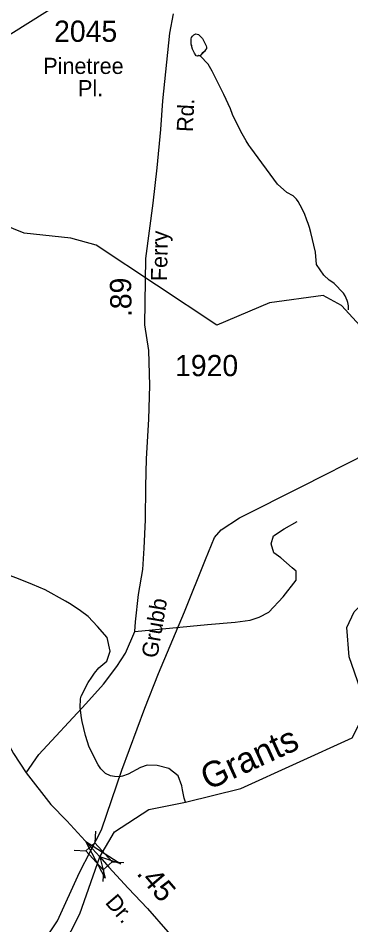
# Model space of a CAD drawing. Extents: x 1473865 to 1648260, y 639067 to 773536.
# Drawn here: x 1573143 to 1575103, y 715019 to 720355 of the extents above; entities that cross this region are included whole.
import ezdxf

# ---------------------------------------------------------------- set-up
doc = ezdxf.new("R2010")
doc.units = 0
for name, color, linetype in [('Exist Hydrographic Creek Single Shore', 7, 'Continuous'), ('Exist Hydrographic Creek Single Shore Label', 7, 'Continuous'), ('Exist Hydrographic Misc Water Feature', 7, 'Continuous'), ('Exist Road Non-System Type 51', 7, 'Continuous'), ('Exist Road Secondary Mileage Hundredths English Label', 7, 'Continuous'), ('Exist Road Secondary Structure Standard Bridge Attributed CELL', 7, 'Continuous'), ('Exist Road Secondary Structure Standard Bridge CELL', 7, 'Continuous'), ('Exist Road Secondary Type 51 Attributed', 7, 'Continuous'), ('Exist Road Secondary Type 51 Label', 7, 'Continuous'), ('Exist Road Secondary Type 51 Number Label', 7, 'Continuous'), ('Exist Utilities Electrical Transmission Line', 7, 'Continuous')]:
    doc.layers.add(name, color=color, linetype=linetype)

msp = doc.modelspace()

# ---------------------------------------------------------------- linework, layer by layer
at = {"layer": 'Exist Hydrographic Creek Single Shore'}
msp.add_lwpolyline([(1572648.2, 714130.2), (1572849.1, 714191.8), (1573024.5, 714344.1), (1573156.7, 714462.2), (1573354.8, 714787.1), (1573507.6, 715082.9), (1573625.4, 715419.1), (1573710.6, 715565.1), (1573913.1, 715696.7), (1574129.7, 715740.7), (1574456.1, 715820.3), (1575111.2, 716118.9), (1575154.2, 716203.3), (1575157.2, 716410.1), (1575093.2, 716595.2), (1575079.2, 716769.5), (1575122.2, 716860.4), (1575232.2, 716969.8), (1575551.2, 717114.4)], dxfattribs=at)
at = {"layer": 'Exist Hydrographic Misc Water Feature'}
for points in [[(1575609.2, 718298.2), (1575559.2, 718272.9), (1575310.2, 718376.4), (1575048.2, 718664.1), (1574940.3, 718722), (1574623.2, 718679.2), (1574313.2, 718547.6), (1573602.2, 719018.3), (1573453.2, 719060.7), (1573178.2, 719089.2), (1572979.2, 719168.7), (1572343.2, 719562.4), (1572285.2, 719563.5), (1572134.2, 719487.8), (1571992.2, 719484.1), (1571809.2, 719527.1), (1571621.2, 719796.8), (1571431.2, 719899.2), (1571375.2, 720025.1), (1571361.2, 720268.3), (1571289.2, 720417.4), (1571259.3, 720710.1), (1571219.2, 720812.7)], [(1574215.2, 720133.4), (1574205.1, 720134.4), (1574199.2, 720130.4), (1574193, 720133.8), (1574181.5, 720148.8), (1574170.1, 720172.9), (1574166.2, 720185.2), (1574166.4, 720192.6), (1574162.6, 720201.7), (1574163.3, 720233.7), (1574165.5, 720241), (1574169.6, 720249.2), (1574177.9, 720256.4), (1574189.9, 720261.9), (1574205.9, 720258.3), (1574229.3, 720235.7), (1574250.5, 720190.9), (1574252.3, 720183.5), (1574252.2, 720175.3), (1574247.9, 720167.2), (1574241.7, 720159.1), (1574227.4, 720147.9), (1574215.2, 720133.4)], [(1574215.2, 720133.4), (1574199.2, 720130.4), (1574193, 720133.8), (1574181.5, 720148.8), (1574170.1, 720172.9), (1574166.2, 720185.2), (1574162.6, 720201.7), (1574163.3, 720233.7), (1574165.5, 720241), (1574169.6, 720249.2), (1574177.9, 720256.4), (1574189.9, 720261.9), (1574205.9, 720258.3), (1574229.3, 720235.7), (1574250.5, 720190.9), (1574252.3, 720183.5), (1574252.2, 720175.3), (1574247.9, 720167.2), (1574241.7, 720159.1), (1574215.2, 720133.4)], [(1575089.2, 718637.7), (1575089.5, 718660.7), (1575086, 718680.5), (1575082.4, 718692.9), (1575068.8, 718721), (1575059.2, 718735.2), (1575004.3, 718792.1), (1574990.6, 718802.2), (1574974.8, 718813.2), (1574944, 718842.6), (1574900.8, 718904.1), (1574894.2, 718976.5), (1574866.8, 719093.6), (1574859.5, 719121.7), (1574855.8, 719134.8), (1574851.9, 719145.6), (1574844.5, 719165.4), (1574829.3, 719205.9), (1574804.3, 719254.9), (1574792.8, 719274.8), (1574783.1, 719289.8), (1574763.5, 719309.8), (1574726, 719327.8), (1574670.9, 719378.2), (1574513.4, 719591.5), (1574501.9, 719607.3), (1574486.4, 719632.2), (1574463.4, 719674.5), (1574428.8, 719739.3), (1574405.8, 719788.1), (1574394.5, 719820.4), (1574354.2, 719904.9), (1574287.3, 720042.4), (1574262.3, 720083.2), (1574215.2, 720133.4)], [(1574129.7, 715740.7), (1574122.1, 715763.8), (1574111.2, 715813.3), (1574107.7, 715836.3), (1574087, 715896.6), (1574031.9, 715938), (1573961.8, 715956.6), (1573904.2, 715957.8), (1573863.9, 715943.8), (1573790.9, 715905.1), (1573758.7, 715893.4), (1573742.6, 715890.5), (1573710.7, 715891.1), (1573686.8, 715895.7), (1573659, 715910.2), (1573629.8, 715937.1), (1573614.3, 715961.2), (1573562.4, 716064), (1573540, 716132.6), (1573519.7, 716215), (1573516.3, 716237.2), (1573509.4, 716297.3), (1573510.5, 716349), (1573514.9, 716365.3), (1573556.8, 716444), (1573577.3, 716475.6), (1573594, 716499.9), (1573618.6, 716531.4), (1573665.3, 716570.7), (1573686.1, 716628.5), (1573667.8, 716710.1), (1573611.8, 716773.7), (1573555.1, 716833.1), (1573509.9, 716867.6), (1573474.3, 716892.1), (1573446.8, 716909.1), (1573423, 716922.7), (1573302.5, 716990), (1573228.7, 717021), (1573155.6, 717051.2), (1573088.2, 717077.2)]]:
    msp.add_lwpolyline(points, dxfattribs=at)
at = {"layer": 'Exist Road Non-System Type 51'}
msp.add_lwpolyline([(1573830.1, 716745.5), (1574258.6, 716785.7), (1574422.6, 716799.1), (1574509.6, 716812.5), (1574563.1, 716829.2), (1574620, 716859.4), (1574703.7, 716949.8), (1574780.7, 717047), (1574780.7, 717100.6), (1574757.3, 717120.6), (1574690.3, 717177.6), (1574650.2, 717207.7), (1574633.4, 717261.3), (1574646.8, 717308.2), (1574710.4, 717348.4), (1574787.4, 717392)], dxfattribs=at)
at = {"layer": 'Exist Road Secondary Structure Standard Bridge Attributed CELL'}
msp.add_lwpolyline([(1573656.3, 715292.8), (1573542.6, 715508.5), (1573748.9, 715378.6), (1573625.4, 715419.1)], close=True, dxfattribs=at)
at = {"layer": 'Exist Road Secondary Structure Standard Bridge CELL'}
for p, q in [((1573598.6, 715570.7), (1573595.2, 715501.8)), ((1573474, 715457.7), (1573543, 715454.4)), ((1573696.5, 715389.7), (1573765.4, 715386.4)), ((1573645.4, 715343.3), (1573642.1, 715274.4))]:
    msp.add_line(p, q, dxfattribs=at)
msp.add_lwpolyline([(1573595.2, 715501.8), (1573696.8, 715389.9), (1573644.5, 715342.5), (1573543, 715454.4)], close=True, dxfattribs=at)
at = {"layer": 'Exist Road Secondary Type 51 Attributed'}
for points in [[(1573190, 715913.7), (1573265.9, 716022.1), (1573541.5, 716318.9), (1573646.3, 716436), (1573725.3, 716539.4), (1573775.7, 716617.3), (1573830.1, 716745.5), (1573835, 716802.8), (1573852.3, 716962.7), (1573877.3, 717110.7), (1573886.2, 717234.5), (1573893.4, 717402.5), (1573894.8, 717598.5), (1573899.8, 717760.5), (1573913.7, 717993.7), (1573918.7, 718192.7), (1573913.7, 718399.2), (1573889.6, 718548.9), (1573896.3, 718941), (1573938.4, 719264.9), (1573963.3, 719473.8), (1573983.2, 719698.4), (1573995.6, 719867.5), (1574037.8, 720265.5), (1574058.5, 720380)], [(1572485.5, 717230.7), (1572598.6, 717017.8), (1572706.5, 716820.7), (1572771.4, 716685), (1572891, 716480.9), (1572936.9, 716358.9), (1573031.7, 716178.1), (1573115.9, 716026.8), (1573190, 715913.7)], [(1573190, 715913.7), (1573335.4, 715727.6), (1573431.2, 715630.2), (1573625.4, 715419.1)], [(1573625.4, 715419.1), (1573676.9, 715357.2), (1573790.8, 715235.1), (1573906.4, 715115.1), (1574026.1, 714978.4), (1574063.2, 714916.3), (1574101.5, 714838.5), (1574117.7, 714786.9), (1574124.1, 714740.9), (1574116.1, 714687.7), (1574104, 714620.8), (1574088.6, 714561.9), (1574065.7, 714468), (1574045.5, 714357.5), (1574036.5, 714148.6), (1574044.2, 713945.2)]]:
    msp.add_lwpolyline(points, dxfattribs=at)
at = {"layer": 'Exist Utilities Electrical Transmission Line'}
for points in [[(1568855.4, 714822.4), (1569046.2, 715181.9), (1569358.6, 715806.7), (1569567.4, 716209.3), (1569790.8, 716671), (1570018.5, 717043.6), (1570284.8, 717469.8), (1570584.1, 717949.4), (1570903.8, 718474.8), (1570981.5, 718583.7), (1571354.7, 718920.1), (1571651.8, 719204.9), (1571928.2, 719460.2), (1572202.8, 719729.8), (1572495.7, 719894.8), (1573116.2, 720272.4), (1573400, 720450), (1573803.9, 720696.1), (1574324.6, 721002.3), (1574793, 721289.4), (1575277.4, 721576.4), (1575790.4, 721890.8), (1576228.4, 722148.2), (1576984.4, 722589.7)], [(1573278.5, 714897.1), (1573374.8, 715042.2), (1573505.4, 715326.5), (1573635, 715578.8), (1573753.5, 715929.4), (1573890.4, 716293.4), (1573970.3, 716497.1), (1574123.4, 716860.6), (1574246.4, 717169), (1574300.5, 717297.6), (1574339.8, 717342.4), (1574447.9, 717413.3), (1574817.6, 717600.3), (1575205.8, 717796.8)]]:
    msp.add_lwpolyline(points, dxfattribs=at)

# ---------------------------------------------------------------- texts
at = {"layer": 'Exist Hydrographic Creek Single Shore Label'}
msp.add_text('Grants', height=150, rotation=24.5064, dxfattribs=at).set_placement((1574261.8, 715808.7))
at = {"layer": 'Exist Road Secondary Mileage Hundredths English Label'}
for s, rotation, p in [('.89', 90.9326, (1573812.1, 718596.2)), ('.45', 310.4937, (1573836.5, 715319.3))]:
    msp.add_text(s, height=125, rotation=rotation, dxfattribs=at).set_placement(p)
at = {"layer": 'Exist Road Secondary Type 51 Label'}
for s, p in [('Pinetree', (1573291.8, 720026.2)), ('Pl.', (1573496.2, 719895))]:
    msp.add_text(s, height=95, dxfattribs=at).set_placement(p)
for s, rotation, p in [('Rd.', 87.053, (1574171.9, 719683)), ('Ferry', 89.0172, (1574020.5, 718806.4)), ('Grubb', 80.4088, (1573963, 716584.3)), ('Dr.', 310.4937, (1573652, 715148))]:
    msp.add_text(s, height=95, rotation=rotation, dxfattribs=at).set_placement(p)
at = {"layer": 'Exist Road Secondary Type 51 Number Label'}
for s, p in [('2045', (1573355.3, 720215.2)), ('1920', (1574067.7, 718247.7))]:
    msp.add_text(s, height=125, dxfattribs=at).set_placement(p)

doc.saveas('drawing.dxf')
